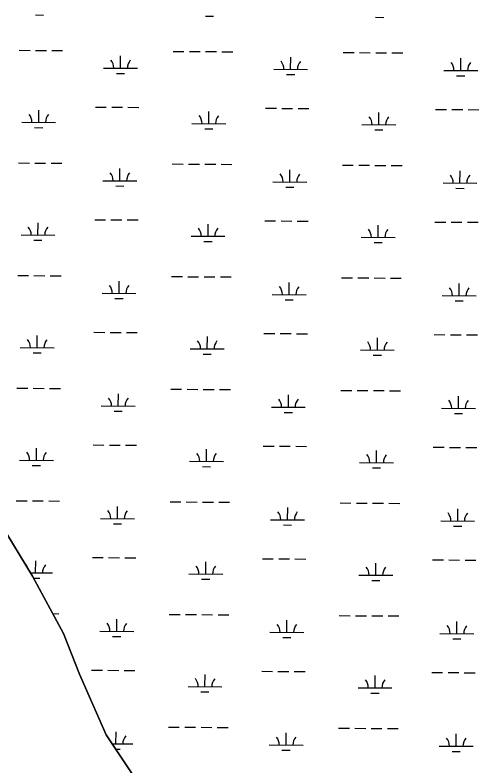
# Model space of a CAD drawing. Extents: x 3172231 to 3210228, y 940198 to 965780.
# Drawn here: x 3203527 to 3204896, y 953083 to 955299 of the extents above; entities that cross this region are included whole.
import ezdxf

# ---------------------------------------------------------------- set-up
doc = ezdxf.new("R2010")
doc.units = 0
for name, color, linetype in [('V-SITE-VEGE', 7, 'Continuous'), ('V-TOPO-SHOR', 7, 'Continuous'), ('V-WETL-SWMP', 7, 'Continuous')]:
    doc.layers.add(name, color=color, linetype=linetype)

msp = doc.modelspace()

# ---------------------------------------------------------------- linework, layer by layer
at = {"layer": 'V-SITE-VEGE'}
for p, q in [((3203482.992, 953798.754), (3203577.81, 953641.238)), ((3203577.81, 953641.238), (3203669.454, 953472.077)), ((3203669.454, 953472.077), (3203717.039, 953352.114)), ((3203717.039, 953352.114), (3203795.418, 953172.914)), ((3203795.418, 953172.914), (3203898.031, 953020.02))]:
    msp.add_line(p, q, dxfattribs=at)
at = {"layer": 'V-TOPO-SHOR'}
for p, q in [((3203482.992, 953798.754), (3203577.81, 953641.238)), ((3203577.81, 953641.238), (3203669.454, 953472.077)), ((3203669.454, 953472.077), (3203717.039, 953352.114)), ((3203717.039, 953352.114), (3203795.418, 953172.914)), ((3203795.418, 953172.914), (3203898.031, 953020.02))]:
    msp.add_line(p, q, dxfattribs=at)
at = {"layer": 'V-WETL-SWMP'}
for p, q in [((3203586.774, 955298.861), (3203610.774, 955298.698)), ((3204088.671, 955295.445), (3204112.67, 955295.281)), ((3204590.567, 955292.028), (3204614.567, 955291.865)), ((3203539.219, 955194.542), (3203571.219, 955194.324)), ((3203587.218, 955194.216), (3203619.217, 955193.998)), ((3203635.217, 955193.889), (3203667.216, 955193.671)), ((3203838.183, 955141.764), (3203838.428, 955177.763)), ((3203993.117, 955191.453), (3204025.116, 955191.235)), ((3204041.116, 955191.126), (3204073.115, 955190.908)), ((3204089.115, 955190.799), (3204121.114, 955190.581)), ((3204137.113, 955190.472), (3204169.113, 955190.255)), ((3204340.079, 955138.348), (3204340.324, 955174.347)), ((3204495.013, 955188.036), (3204527.012, 955187.818)), ((3204543.012, 955187.709), (3204575.011, 955187.491)), ((3204591.011, 955187.383), (3204623.01, 955187.165)), ((3204639.01, 955187.056), (3204671.009, 955186.838)), ((3204841.976, 955134.931), (3204842.221, 955170.93)), ((3203788.184, 955142.104), (3203888.182, 955141.424)), ((3204290.08, 955138.688), (3204390.078, 955138.007)), ((3204791.977, 955135.271), (3204891.975, 955134.591)), ((3203826.078, 955126.415), (3203850.078, 955126.252)), ((3204327.975, 955122.999), (3204351.974, 955122.835)), ((3204829.871, 955119.582), (3204853.87, 955119.419)), ((3203763.991, 955026.834), (3203795.99, 955026.617)), ((3203811.99, 955026.508), (3203843.989, 955026.29)), ((3203859.989, 955026.181), (3203891.988, 955025.963)), ((3204265.887, 955023.418), (3204297.887, 955023.2)), ((3204313.886, 955023.091), (3204345.885, 955022.873)), ((3204361.885, 955022.764), (3204393.884, 955022.547)), ((3204767.784, 955020.001), (3204799.783, 955019.784)), ((3204815.783, 955019.675), (3204847.782, 955019.457)), ((3204863.781, 955019.348), (3204895.781, 955019.13)), ((3203596.615, 954981.543), (3203596.86, 955017.542)), ((3204098.511, 954978.126), (3204098.756, 955014.125)), ((3204600.407, 954974.71), (3204600.653, 955010.709)), ((3203546.616, 954981.883), (3203646.614, 954981.202)), ((3204048.512, 954978.467), (3204148.51, 954977.786)), ((3204550.409, 954975.05), (3204650.406, 954974.369)), ((3203584.51, 954966.194), (3203608.509, 954966.03)), ((3204086.406, 954962.777), (3204110.406, 954962.614)), ((3204588.303, 954959.361), (3204612.302, 954959.197)), ((3203536.955, 954861.875), (3203568.954, 954861.657)), ((3203584.954, 954861.548), (3203616.953, 954861.33)), ((3203632.953, 954861.222), (3203664.952, 954861.004)), ((3203835.918, 954809.097), (3203836.163, 954845.096)), ((3203990.852, 954858.785), (3204022.852, 954858.567)), ((3204038.851, 954858.459), (3204070.85, 954858.241)), ((3204086.85, 954858.132), (3204118.849, 954857.914)), ((3204134.849, 954857.805), (3204166.848, 954857.587)), ((3204337.815, 954805.68), (3204338.06, 954841.679)), ((3204492.749, 954855.369), (3204524.748, 954855.151)), ((3204540.748, 954855.042), (3204572.747, 954854.824)), ((3204588.746, 954854.715), (3204620.746, 954854.497)), ((3204636.745, 954854.389), (3204668.745, 954854.171)), ((3204839.711, 954802.264), (3204839.956, 954838.263)), ((3203785.92, 954809.437), (3203885.917, 954808.756)), ((3204287.816, 954806.021), (3204387.814, 954805.34)), ((3204789.712, 954802.604), (3204889.71, 954801.923)), ((3203823.814, 954793.748), (3203847.813, 954793.584)), ((3204325.71, 954790.331), (3204349.71, 954790.168)), ((3204827.606, 954786.915), (3204851.606, 954786.751)), ((3203761.726, 954694.167), (3203793.726, 954693.949)), ((3203809.725, 954693.84), (3203841.725, 954693.623)), ((3203857.724, 954693.514), (3203889.723, 954693.296)), ((3204263.623, 954690.751), (3204295.622, 954690.533)), ((3204311.622, 954690.424), (3204343.621, 954690.206)), ((3204359.621, 954690.097), (3204391.62, 954689.879)), ((3204765.519, 954687.334), (3204797.518, 954687.116)), ((3204813.518, 954687.007), (3204845.517, 954686.79)), ((3204861.517, 954686.681), (3204893.516, 954686.463)), ((3203594.35, 954648.875), (3203594.595, 954684.875)), ((3204096.247, 954645.459), (3204096.492, 954681.458)), ((3204598.143, 954642.042), (3204598.388, 954678.042)), ((3203544.351, 954649.216), (3203644.349, 954648.535)), ((3204046.248, 954645.799), (3204146.245, 954645.119)), ((3204548.144, 954642.383), (3204648.142, 954641.702)), ((3203582.245, 954633.526), (3203606.245, 954633.363)), ((3204084.142, 954630.11), (3204108.141, 954629.947)), ((3204586.038, 954626.693), (3204610.038, 954626.53)), ((3203534.69, 954529.208), (3203566.69, 954528.99)), ((3203582.689, 954528.881), (3203614.688, 954528.663)), ((3203630.688, 954528.554), (3203662.687, 954528.336)), ((3203833.654, 954476.429), (3203833.899, 954512.429)), ((3203988.588, 954526.118), (3204020.587, 954525.9)), ((3204036.587, 954525.791), (3204068.586, 954525.573)), ((3204084.586, 954525.464), (3204116.585, 954525.247)), ((3204132.584, 954525.138), (3204164.584, 954524.92)), ((3204335.55, 954473.013), (3204335.795, 954509.012)), ((3204490.484, 954522.701), (3204522.483, 954522.484)), ((3204538.483, 954522.375), (3204570.482, 954522.157)), ((3204586.482, 954522.048), (3204618.481, 954521.83)), ((3204634.481, 954521.721), (3204666.48, 954521.503)), ((3204837.447, 954469.596), (3204837.692, 954505.596)), ((3203783.655, 954476.77), (3203883.653, 954476.089)), ((3204285.551, 954473.353), (3204385.549, 954472.673)), ((3204787.448, 954469.937), (3204887.446, 954469.256)), ((3203821.549, 954461.08), (3203845.549, 954460.917)), ((3204323.446, 954457.664), (3204347.445, 954457.501)), ((3204825.342, 954454.248), (3204849.341, 954454.084)), ((3203759.462, 954361.5), (3203791.461, 954361.282)), ((3203807.461, 954361.173), (3203839.46, 954360.955)), ((3203855.46, 954360.846), (3203887.459, 954360.629)), ((3204261.358, 954358.083), (3204293.358, 954357.865)), ((3204309.357, 954357.757), (3204341.356, 954357.539)), ((3204357.356, 954357.43), (3204389.355, 954357.212)), ((3204763.255, 954354.667), (3204795.254, 954354.449)), ((3204811.254, 954354.34), (3204843.253, 954354.122)), ((3204859.252, 954354.013), (3204891.252, 954353.796)), ((3203592.086, 954316.208), (3203592.331, 954352.207)), ((3204093.982, 954312.792), (3204094.227, 954348.791)), ((3204595.878, 954309.375), (3204596.124, 954345.374)), ((3203542.087, 954316.548), (3203642.085, 954315.868)), ((3204043.983, 954313.132), (3204143.981, 954312.451)), ((3204545.88, 954309.715), (3204645.877, 954309.035)), ((3203579.981, 954300.859), (3203603.98, 954300.696)), ((3204081.877, 954297.443), (3204105.877, 954297.279)), ((3204583.774, 954294.026), (3204607.773, 954293.863)), ((3203532.426, 954196.54), (3203564.425, 954196.323)), ((3203580.425, 954196.214), (3203612.424, 954195.996)), ((3203628.424, 954195.887), (3203660.423, 954195.669)), ((3203831.389, 954143.762), (3203831.634, 954179.761)), ((3203986.323, 954193.451), (3204018.322, 954193.233)), ((3204034.322, 954193.124), (3204066.321, 954192.906)), ((3204082.321, 954192.797), (3204114.32, 954192.579)), ((3204130.32, 954192.47), (3204162.319, 954192.253)), ((3204333.286, 954140.346), (3204333.531, 954176.345)), ((3204488.22, 954190.034), (3204520.219, 954189.816)), ((3204536.218, 954189.707), (3204568.218, 954189.49)), ((3204584.217, 954189.381), (3204616.217, 954189.163)), ((3204632.216, 954189.054), (3204664.216, 954188.836)), ((3204835.182, 954136.929), (3204835.427, 954172.928)), ((3203781.391, 954144.102), (3203881.388, 954143.422)), ((3204283.287, 954140.686), (3204383.285, 954140.005)), ((3204785.183, 954137.27), (3204885.181, 954136.589)), ((3203819.285, 954128.413), (3203843.284, 954128.25)), ((3204321.181, 954124.997), (3204345.18, 954124.833)), ((3204823.077, 954121.58), (3204847.077, 954121.417)), ((3203757.197, 954028.833), (3203789.197, 954028.615)), ((3203805.196, 954028.506), (3203837.196, 954028.288)), ((3203853.195, 954028.179), (3203885.194, 954027.961)), ((3204259.094, 954025.416), (3204291.093, 954025.198)), ((3204307.093, 954025.089), (3204339.092, 954024.871)), ((3204355.092, 954024.763), (3204387.091, 954024.545)), ((3204760.99, 954022), (3204792.989, 954021.782)), ((3204808.989, 954021.673), (3204840.988, 954021.455)), ((3204856.988, 954021.346), (3204888.987, 954021.128)), ((3203589.821, 953983.541), (3203590.066, 954019.54)), ((3204091.718, 953980.124), (3204091.963, 954016.123)), ((3204593.614, 953976.708), (3204593.859, 954012.707)), ((3203539.822, 953983.881), (3203639.82, 953983.2)), ((3204041.719, 953980.465), (3204141.716, 953979.784)), ((3204543.615, 953977.048), (3204643.613, 953976.367)), ((3203577.716, 953968.192), (3203601.716, 953968.028)), ((3204079.613, 953964.775), (3204103.612, 953964.612)), ((3204581.509, 953961.359), (3204605.509, 953961.195)), ((3203530.161, 953863.873), (3203562.16, 953863.655)), ((3203578.16, 953863.546), (3203610.159, 953863.329)), ((3203626.159, 953863.22), (3203658.158, 953863.002)), ((3203829.125, 953811.095), (3203829.37, 953847.094)), ((3203984.059, 953860.783), (3204016.058, 953860.566)), ((3204032.058, 953860.457), (3204064.057, 953860.239)), ((3204080.056, 953860.13), (3204112.056, 953859.912)), ((3204128.055, 953859.803), (3204160.055, 953859.585)), ((3204485.955, 953857.367), (3204517.954, 953857.149)), ((3204533.954, 953857.04), (3204565.953, 953856.822)), ((3204581.953, 953856.713), (3204613.952, 953856.496)), ((3204629.952, 953856.387), (3204661.951, 953856.169)), ((3204331.021, 953807.678), (3204331.266, 953843.678)), ((3204832.918, 953804.262), (3204833.163, 953840.261)), ((3203779.126, 953811.435), (3203879.124, 953810.754)), ((3204281.022, 953808.019), (3204381.02, 953807.338)), ((3204782.919, 953804.602), (3204882.916, 953803.922)), ((3203577.807, 953641.237), (3203482.991, 953798.754)), ((3203817.02, 953795.746), (3203841.02, 953795.583)), ((3204318.917, 953792.329), (3204342.916, 953792.166)), ((3204820.813, 953788.913), (3204844.812, 953788.75)), ((3203754.933, 953696.165), (3203786.932, 953695.947)), ((3203802.932, 953695.838), (3203834.931, 953695.621)), ((3203850.931, 953695.512), (3203882.93, 953695.294)), ((3204256.829, 953692.749), (3204288.828, 953692.531)), ((3204304.828, 953692.422), (3204336.827, 953692.204)), ((3204352.827, 953692.095), (3204384.826, 953691.877)), ((3204758.726, 953689.332), (3204790.725, 953689.114)), ((3204806.724, 953689.006), (3204838.724, 953688.788)), ((3203587.557, 953650.873), (3203587.802, 953686.873)), ((3204089.453, 953647.457), (3204089.698, 953683.456)), ((3204591.349, 953644.041), (3204591.594, 953680.04)), ((3204854.723, 953688.679), (3204886.723, 953688.461)), ((3203571.942, 953650.98), (3203637.556, 953650.533)), ((3204039.454, 953647.797), (3204139.452, 953647.117)), ((3203669.453, 953472.075), (3203577.807, 953641.237)), ((3203580.922, 953635.487), (3203599.451, 953635.361)), ((3204077.348, 953632.108), (3204101.348, 953631.945)), ((3204541.351, 953644.381), (3204641.348, 953643.7)), ((3204579.245, 953628.692), (3204603.244, 953628.528)), ((3203637.823, 953530.458), (3203655.894, 953530.335)), ((3203826.86, 953478.428), (3203827.105, 953514.427)), ((3203981.794, 953528.116), (3204013.793, 953527.898)), ((3204029.793, 953527.789), (3204061.792, 953527.572)), ((3204077.792, 953527.463), (3204109.791, 953527.245)), ((3204125.791, 953527.136), (3204157.79, 953526.918)), ((3204483.691, 953524.7), (3204515.69, 953524.482)), ((3204531.689, 953524.373), (3204563.689, 953524.155)), ((3204579.688, 953524.046), (3204611.688, 953523.828)), ((3204627.687, 953523.719), (3204659.687, 953523.502)), ((3204328.757, 953475.011), (3204329.002, 953511.01)), ((3204830.653, 953471.595), (3204830.898, 953507.594)), ((3203717.04, 953352.113), (3203669.453, 953472.075)), ((3203776.862, 953478.768), (3203876.859, 953478.087)), ((3204278.758, 953475.351), (3204378.756, 953474.671)), ((3204780.654, 953471.935), (3204880.652, 953471.254)), ((3203814.756, 953463.079), (3203838.755, 953462.915)), ((3204316.652, 953459.662), (3204340.651, 953459.499)), ((3204818.548, 953456.246), (3204842.548, 953456.082)), ((3203752.668, 953363.498), (3203784.668, 953363.28)), ((3203800.667, 953363.171), (3203832.666, 953362.953)), ((3203848.666, 953362.844), (3203880.665, 953362.627)), ((3204254.565, 953360.081), (3204286.564, 953359.864)), ((3204302.564, 953359.755), (3204334.563, 953359.537)), ((3204350.562, 953359.428), (3204382.562, 953359.21)), ((3204756.461, 953356.665), (3204788.46, 953356.447)), ((3203795.419, 953172.913), (3203717.04, 953352.113)), ((3204087.189, 953314.79), (3204087.434, 953350.789)), ((3204589.085, 953311.373), (3204589.33, 953347.372)), ((3204804.46, 953356.338), (3204836.459, 953356.12)), ((3204852.459, 953356.011), (3204884.458, 953355.794)), ((3204037.19, 953315.13), (3204137.187, 953314.449)), ((3204075.084, 953299.441), (3204099.083, 953299.277)), ((3204539.086, 953311.714), (3204639.084, 953311.033)), ((3204576.98, 953296.024), (3204600.98, 953295.861)), ((3203824.596, 953145.76), (3203824.841, 953181.759)), ((3203979.53, 953195.449), (3204011.529, 953195.231)), ((3204027.529, 953195.122), (3204059.528, 953194.904)), ((3204075.527, 953194.795), (3204107.527, 953194.577)), ((3204123.526, 953194.469), (3204155.526, 953194.251)), ((3204481.426, 953192.032), (3204513.425, 953191.814)), ((3204529.425, 953191.706), (3204561.424, 953191.488)), ((3204577.424, 953191.379), (3204609.423, 953191.161)), ((3204625.423, 953191.052), (3204657.422, 953190.834)), ((3203898.032, 953020.02), (3203795.419, 953172.913)), ((3204326.492, 953142.344), (3204326.737, 953178.343)), ((3204828.389, 953138.927), (3204828.634, 953174.926)), ((3203813.592, 953145.835), (3203874.595, 953145.42)), ((3204276.493, 953142.684), (3204376.491, 953142.003)), ((3204778.39, 953139.268), (3204878.387, 953138.587)), ((3203823.996, 953130.333), (3203836.491, 953130.248)), ((3204314.387, 953126.995), (3204338.387, 953126.831)), ((3204816.284, 953123.578), (3204840.283, 953123.415))]:
    msp.add_line(p, q, dxfattribs=at)
for centre, start, end in [((3203782.945, 955142.615), 358.838165, 40.381824), ((3203893.428, 955141.863), 138.838162, 180.381821), ((3204284.841, 955139.198), 358.838165, 40.381824), ((3204395.324, 955138.446), 138.838162, 180.381821), ((3204786.737, 955135.782), 358.838165, 40.381824), ((3204897.221, 955135.03), 138.838162, 180.381821), ((3203541.376, 954982.393), 358.838165, 40.381824), ((3203651.86, 954981.641), 138.838162, 180.381821), ((3204043.273, 954978.977), 358.838165, 40.381824), ((3204153.756, 954978.225), 138.838162, 180.381821), ((3204545.169, 954975.561), 358.838165, 40.381824), ((3204655.652, 954974.808), 138.838162, 180.381821), ((3203780.68, 954809.948), 358.838165, 40.381824), ((3203891.163, 954809.195), 138.838162, 180.381821), ((3204282.576, 954806.531), 358.838165, 40.381824), ((3204393.06, 954805.779), 138.838162, 180.381821), ((3204784.473, 954803.115), 358.838165, 40.381824), ((3204894.956, 954802.363), 138.838162, 180.381821), ((3203539.112, 954649.726), 358.838165, 40.381824), ((3203649.595, 954648.974), 138.838162, 180.381821), ((3204041.008, 954646.31), 358.838165, 40.381824), ((3204151.491, 954645.558), 138.838162, 180.381821), ((3204542.905, 954642.893), 358.838165, 40.381824), ((3204653.388, 954642.141), 138.838162, 180.381821), ((3203778.416, 954477.28), 358.838165, 40.381824), ((3203888.899, 954476.528), 138.838162, 180.381821), ((3204280.312, 954473.864), 358.838165, 40.381824), ((3204390.795, 954473.112), 138.838162, 180.381821), ((3204782.208, 954470.447), 358.838165, 40.381824), ((3204892.692, 954469.695), 138.838162, 180.381821), ((3203536.847, 954317.059), 358.838165, 40.381824), ((3203647.331, 954316.307), 138.838162, 180.381821), ((3204038.744, 954313.642), 358.838165, 40.381824), ((3204149.227, 954312.89), 138.838162, 180.381821), ((3204540.64, 954310.226), 358.838165, 40.381824), ((3204651.123, 954309.474), 138.838162, 180.381821), ((3203776.151, 954144.613), 358.838165, 40.381824), ((3203886.634, 954143.861), 138.838162, 180.381821), ((3204278.047, 954141.196), 358.838165, 40.381824), ((3204388.531, 954140.444), 138.838162, 180.381821), ((3204779.944, 954137.78), 358.838165, 40.381824), ((3204890.427, 954137.028), 138.838162, 180.381821), ((3203534.583, 953984.392), 358.838165, 40.381824), ((3203645.066, 953983.64), 138.838162, 180.381821), ((3204036.479, 953980.975), 358.838165, 40.381824), ((3204146.962, 953980.223), 138.838162, 180.381821), ((3204538.376, 953977.559), 358.838165, 40.381824), ((3204648.859, 953976.807), 138.838162, 180.381821), ((3203773.886, 953811.946), 358.838165, 40.381824), ((3203884.37, 953811.194), 138.838162, 180.381821), ((3204275.783, 953808.529), 358.838165, 40.381824), ((3204386.266, 953807.777), 138.838162, 180.381821), ((3204777.679, 953805.113), 358.838165, 40.381824), ((3204888.163, 953804.361), 138.838162, 180.381821), ((3203532.318, 953651.724), 13.273819, 40.381824), ((3203642.802, 953650.972), 138.838162, 180.381821), ((3204034.215, 953648.308), 358.838165, 40.381824), ((3204144.698, 953647.556), 138.838162, 180.381821), ((3204536.111, 953644.891), 358.838165, 40.381824), ((3204646.594, 953644.139), 138.838162, 180.381821), ((3203771.622, 953479.278), 358.838165, 40.381824), ((3203882.105, 953478.526), 138.838162, 180.381821), ((3204273.518, 953475.862), 358.838165, 40.381824), ((3204384.002, 953475.11), 138.838162, 180.381821), ((3204775.415, 953472.445), 358.838165, 40.381824), ((3204885.898, 953471.693), 138.838162, 180.381821), ((3204031.95, 953315.641), 358.838165, 40.381824), ((3204142.433, 953314.888), 138.838162, 180.381821), ((3204533.846, 953312.224), 358.838165, 40.381824), ((3204644.33, 953311.472), 138.838162, 180.381821), ((3203879.841, 953145.859), 138.838162, 180.381821), ((3204271.254, 953143.195), 358.838165, 40.381824), ((3204381.737, 953142.443), 138.838162, 180.381821), ((3204773.15, 953139.778), 358.838165, 40.381824), ((3204883.634, 953139.026), 138.838162, 180.381821)]:
    msp.add_arc(centre, 35.246, start, end, dxfattribs=at)

doc.saveas('drawing.dxf')
